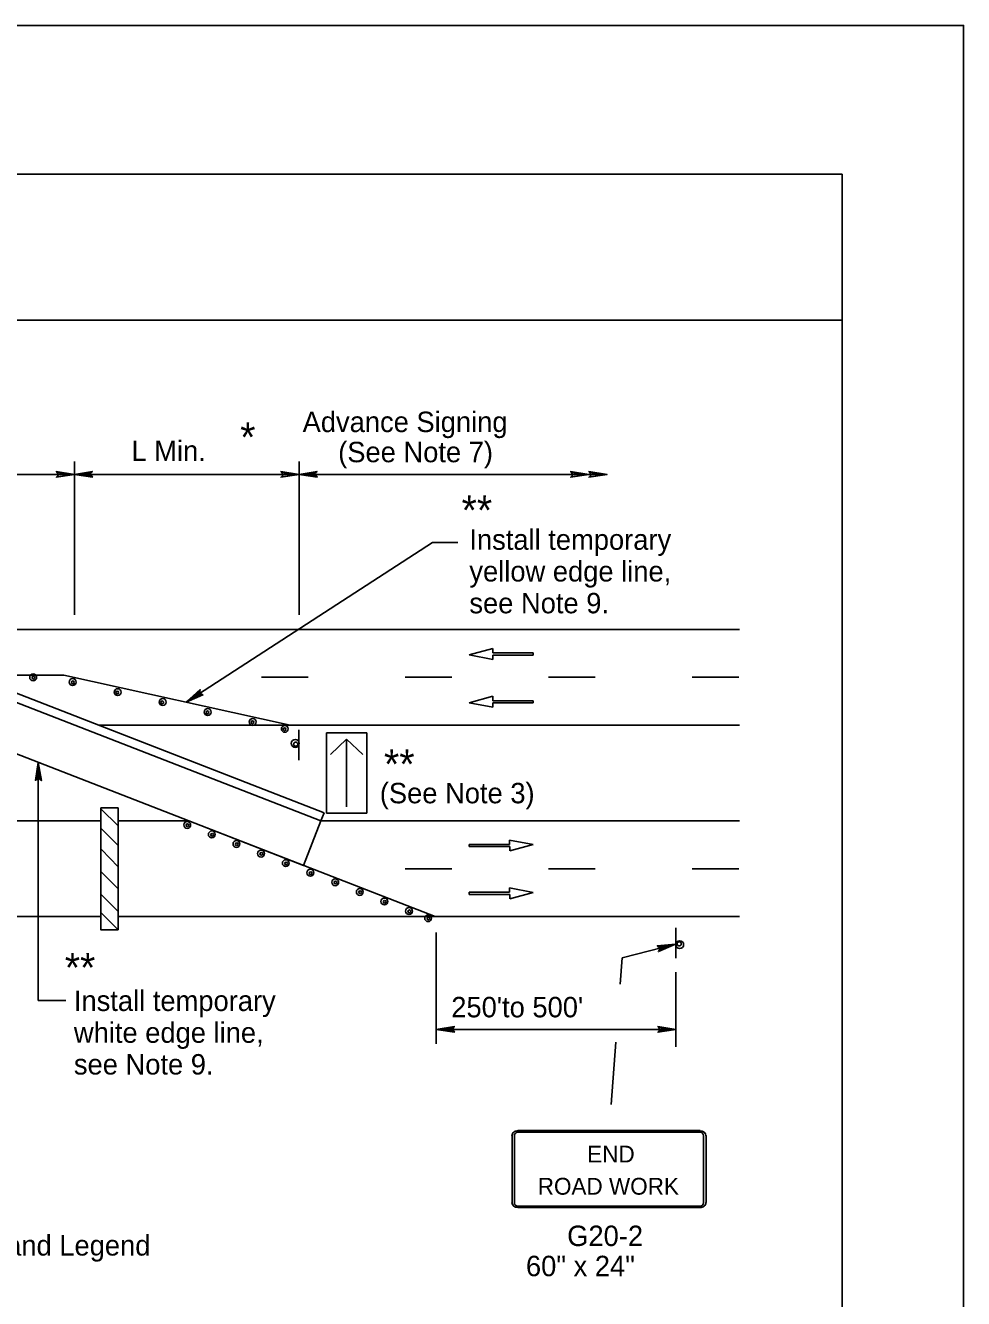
# Model space of a CAD drawing. Extents: x -14145 to -13521, y 30244 to 30661.
# Drawn here: x -13698.82 to -13689.17, y 30302.22 to 30315.31 of the extents above; entities that cross this region are included whole.
import ezdxf

# ---------------------------------------------------------------- set-up
doc = ezdxf.new("R2010")
doc.units = 0
for name, color, linetype in [('1', 7, 'Continuous'), ('10', 7, 'Continuous'), ('2', 7, 'Continuous'), ('61', 7, 'Continuous')]:
    doc.layers.add(name, color=color, linetype=linetype)

msp = doc.modelspace()

# ---------------------------------------------------------------- linework, layer by layer
at = {"layer": '1'}
for p, q in [((-13698.317, 30310.826), (-13698.317, 30309.248)), ((-13696.007, 30310.826), (-13696.007, 30309.248)), ((-13699.473, 30310.692), (-13698.318, 30310.692)), ((-13698.318, 30310.692), (-13696.008, 30310.692)), ((-13698.318, 30310.692), (-13696.008, 30310.692)), ((-13698.318, 30310.692), (-13696.008, 30310.692)), ((-13696.008, 30310.692), (-13692.84, 30310.692)), ((-13694.634, 30309.992), (-13697.167, 30308.35)), ((-13694.634, 30309.992), (-13694.375, 30309.992)), ((-13721.079, 30309.098), (-13691.479, 30309.098)), ((-13694.016, 30308.903), (-13694.257, 30308.836)), ((-13694.257, 30308.836), (-13694.013, 30308.79)), ((-13694.016, 30308.857), (-13694.016, 30308.903)), ((-13693.599, 30308.857), (-13694.016, 30308.857)), ((-13694.013, 30308.79), (-13694.013, 30308.835)), ((-13694.013, 30308.835), (-13693.599, 30308.835)), ((-13693.599, 30308.835), (-13693.599, 30308.857)), ((-13695.783, 30307.13), (-13699.524, 30308.583)), ((-13695.783, 30307.13), (-13699.524, 30308.583)), ((-13695.75, 30307.213), (-13699.503, 30308.67)), ((-13698.426, 30308.629), (-13699.397, 30308.629)), ((-13696.1, 30308.114), (-13698.426, 30308.629)), ((-13695.913, 30308.606), (-13696.393, 30308.606)), ((-13694.437, 30308.606), (-13694.917, 30308.606)), ((-13692.961, 30308.606), (-13693.441, 30308.606)), ((-13691.485, 30308.606), (-13691.965, 30308.606)), ((-13694.016, 30308.411), (-13694.257, 30308.344)), ((-13694.257, 30308.344), (-13694.013, 30308.298)), ((-13694.016, 30308.365), (-13694.016, 30308.411)), ((-13693.599, 30308.365), (-13694.016, 30308.365)), ((-13694.013, 30308.298), (-13694.013, 30308.343)), ((-13694.013, 30308.343), (-13693.599, 30308.343)), ((-13693.599, 30308.343), (-13693.599, 30308.365)), ((-13697.142, 30307.13), (-13699.676, 30308.114)), ((-13699.676, 30308.114), (-13697.142, 30307.13)), ((-13698.07, 30308.114), (-13691.479, 30308.114)), ((-13696.009, 30307.754), (-13696.009, 30308.066)), ((-13696.009, 30307.754), (-13696.009, 30308.066)), ((-13696.009, 30307.754), (-13696.009, 30308.066)), ((-13696.009, 30307.754), (-13696.009, 30308.066)), ((-13696.009, 30307.754), (-13696.009, 30308.066)), ((-13696.009, 30307.754), (-13696.009, 30308.066)), ((-13695.312, 30308.037), (-13695.726, 30308.037)), ((-13695.726, 30308.037), (-13695.726, 30307.209)), ((-13695.312, 30307.209), (-13695.312, 30308.037)), ((-13695.684, 30307.813), (-13695.519, 30307.972)), ((-13695.353, 30307.813), (-13695.519, 30307.972)), ((-13695.519, 30307.972), (-13695.519, 30307.275)), ((-13698.689, 30305.285), (-13698.689, 30307.731)), ((-13697.869, 30307.078), (-13698.047, 30307.254)), ((-13706.879, 30307.13), (-13698.047, 30307.13)), ((-13697.869, 30307.13), (-13697.142, 30307.13)), ((-13694.608, 30306.146), (-13697.142, 30307.13)), ((-13697.142, 30307.13), (-13695.961, 30306.671)), ((-13695.961, 30306.671), (-13695.783, 30307.13)), ((-13695.783, 30307.13), (-13695.75, 30307.213)), ((-13695.783, 30307.13), (-13691.479, 30307.13)), ((-13695.726, 30307.209), (-13695.312, 30307.209)), ((-13695.519, 30307.209), (-13695.519, 30307.209)), ((-13697.869, 30306.876), (-13698.047, 30307.054)), ((-13693.843, 30306.888), (-13694.257, 30306.888)), ((-13694.257, 30306.888), (-13694.257, 30306.866)), ((-13694.257, 30306.866), (-13693.841, 30306.866)), ((-13693.599, 30306.887), (-13693.843, 30306.933)), ((-13693.843, 30306.933), (-13693.843, 30306.888)), ((-13693.841, 30306.821), (-13693.599, 30306.887)), ((-13693.841, 30306.866), (-13693.841, 30306.821)), ((-13697.869, 30306.658), (-13698.039, 30306.836)), ((-13697.869, 30306.432), (-13698.047, 30306.61)), ((-13694.437, 30306.638), (-13694.917, 30306.638)), ((-13692.961, 30306.638), (-13693.441, 30306.638)), ((-13691.485, 30306.638), (-13691.965, 30306.638)), ((-13697.869, 30306.198), (-13698.047, 30306.376)), ((-13693.843, 30306.396), (-13694.257, 30306.396)), ((-13694.257, 30306.396), (-13694.257, 30306.374)), ((-13694.257, 30306.374), (-13693.841, 30306.374)), ((-13693.599, 30306.395), (-13693.843, 30306.441)), ((-13693.843, 30306.441), (-13693.843, 30306.396)), ((-13693.841, 30306.329), (-13693.599, 30306.395)), ((-13693.841, 30306.374), (-13693.841, 30306.329)), ((-13706.879, 30306.146), (-13698.047, 30306.146)), ((-13697.869, 30306.012), (-13698.047, 30306.19)), ((-13697.869, 30306.146), (-13691.479, 30306.146)), ((-13694.596, 30304.837), (-13694.596, 30305.983)), ((-13692.131, 30306.031), (-13692.131, 30305.719)), ((-13692.131, 30306.031), (-13692.131, 30305.719)), ((-13692.684, 30305.724), (-13692.137, 30305.864)), ((-13692.705, 30305.451), (-13692.685, 30305.724)), ((-13692.131, 30305.574), (-13692.131, 30304.806)), ((-13698.689, 30305.285), (-13698.405, 30305.285)), ((-13692.131, 30304.987), (-13694.596, 30304.987)), ((-13692.796, 30304.214), (-13692.749, 30304.857)), ((-13693.817, 30303.896), (-13693.817, 30303.208)), ((-13693.792, 30303.896), (-13693.792, 30303.208)), ((-13691.883, 30303.947), (-13693.756, 30303.947)), ((-13691.883, 30303.947), (-13693.756, 30303.947)), ((-13691.883, 30303.932), (-13693.756, 30303.932)), ((-13691.883, 30303.932), (-13693.756, 30303.932)), ((-13691.847, 30303.208), (-13691.847, 30303.896)), ((-13691.822, 30303.208), (-13691.822, 30303.896)), ((-13693.756, 30303.171), (-13691.883, 30303.171)), ((-13693.756, 30303.156), (-13691.883, 30303.156))]:
    msp.add_line(p, q, dxfattribs=at)
for points in [[(-13698.498, 30310.716), (-13698.486, 30310.698), (-13698.318, 30310.692), (-13698.498, 30310.716), (-13698.504, 30310.722), (-13698.318, 30310.692), (-13698.486, 30310.686), (-13698.492, 30310.668), (-13698.318, 30310.692), (-13698.504, 30310.662), (-13698.492, 30310.668)], [(-13698.498, 30310.716), (-13698.486, 30310.698), (-13698.318, 30310.692), (-13698.498, 30310.716), (-13698.504, 30310.722), (-13698.318, 30310.692), (-13698.486, 30310.686), (-13698.492, 30310.668), (-13698.318, 30310.692), (-13698.504, 30310.662), (-13698.492, 30310.668)], [(-13698.498, 30310.716), (-13698.486, 30310.698), (-13698.318, 30310.692), (-13698.498, 30310.716), (-13698.504, 30310.722), (-13698.318, 30310.692), (-13698.486, 30310.686), (-13698.492, 30310.668), (-13698.318, 30310.692), (-13698.504, 30310.662), (-13698.492, 30310.668)], [(-13698.138, 30310.674), (-13698.15, 30310.686), (-13698.318, 30310.692), (-13698.138, 30310.674), (-13698.132, 30310.662), (-13698.318, 30310.692), (-13698.15, 30310.704), (-13698.144, 30310.716), (-13698.318, 30310.692), (-13698.132, 30310.722), (-13698.144, 30310.716)], [(-13698.138, 30310.674), (-13698.15, 30310.686), (-13698.318, 30310.692), (-13698.138, 30310.674), (-13698.132, 30310.662), (-13698.318, 30310.692), (-13698.15, 30310.704), (-13698.144, 30310.716), (-13698.318, 30310.692), (-13698.132, 30310.722), (-13698.144, 30310.716)], [(-13698.138, 30310.674), (-13698.15, 30310.686), (-13698.318, 30310.692), (-13698.138, 30310.674), (-13698.132, 30310.662), (-13698.318, 30310.692), (-13698.15, 30310.704), (-13698.144, 30310.716), (-13698.318, 30310.692), (-13698.132, 30310.722), (-13698.144, 30310.716)], [(-13696.188, 30310.716), (-13696.176, 30310.698), (-13696.008, 30310.692), (-13696.188, 30310.716), (-13696.194, 30310.722), (-13696.008, 30310.692), (-13696.176, 30310.686), (-13696.182, 30310.668), (-13696.008, 30310.692), (-13696.194, 30310.662), (-13696.182, 30310.668)], [(-13696.188, 30310.716), (-13696.176, 30310.698), (-13696.008, 30310.692), (-13696.188, 30310.716), (-13696.194, 30310.722), (-13696.008, 30310.692), (-13696.176, 30310.686), (-13696.182, 30310.668), (-13696.008, 30310.692), (-13696.194, 30310.662), (-13696.182, 30310.668)], [(-13696.188, 30310.716), (-13696.176, 30310.698), (-13696.008, 30310.692), (-13696.188, 30310.716), (-13696.194, 30310.722), (-13696.008, 30310.692), (-13696.176, 30310.686), (-13696.182, 30310.668), (-13696.008, 30310.692), (-13696.194, 30310.662), (-13696.182, 30310.668)], [(-13695.828, 30310.674), (-13695.84, 30310.686), (-13696.008, 30310.692), (-13695.828, 30310.674), (-13695.822, 30310.662), (-13696.008, 30310.692), (-13695.84, 30310.704), (-13695.834, 30310.716), (-13696.008, 30310.692), (-13695.822, 30310.722), (-13695.834, 30310.716)], [(-13695.828, 30310.674), (-13695.84, 30310.686), (-13696.008, 30310.692), (-13695.828, 30310.674), (-13695.822, 30310.662), (-13696.008, 30310.692), (-13695.84, 30310.704), (-13695.834, 30310.716), (-13696.008, 30310.692), (-13695.822, 30310.722), (-13695.834, 30310.716)], [(-13695.828, 30310.674), (-13695.84, 30310.686), (-13696.008, 30310.692), (-13695.828, 30310.674), (-13695.822, 30310.662), (-13696.008, 30310.692), (-13695.84, 30310.704), (-13695.834, 30310.716), (-13696.008, 30310.692), (-13695.822, 30310.722), (-13695.834, 30310.716)], [(-13693.209, 30310.716), (-13693.197, 30310.698), (-13693.029, 30310.692), (-13693.209, 30310.716), (-13693.215, 30310.722), (-13693.029, 30310.692), (-13693.197, 30310.686), (-13693.203, 30310.668), (-13693.029, 30310.692), (-13693.215, 30310.662), (-13693.203, 30310.668)], [(-13693.209, 30310.716), (-13693.197, 30310.698), (-13693.029, 30310.692), (-13693.209, 30310.716), (-13693.215, 30310.722), (-13693.029, 30310.692), (-13693.197, 30310.686), (-13693.203, 30310.668), (-13693.029, 30310.692), (-13693.215, 30310.662), (-13693.203, 30310.668)], [(-13693.209, 30310.716), (-13693.197, 30310.698), (-13693.029, 30310.692), (-13693.209, 30310.716), (-13693.215, 30310.722), (-13693.029, 30310.692), (-13693.197, 30310.686), (-13693.203, 30310.668), (-13693.029, 30310.692), (-13693.215, 30310.662), (-13693.203, 30310.668)], [(-13693.02, 30310.716), (-13693.008, 30310.698), (-13692.84, 30310.692), (-13693.02, 30310.716), (-13693.026, 30310.722), (-13692.84, 30310.692), (-13693.008, 30310.686), (-13693.014, 30310.668), (-13692.84, 30310.692), (-13693.026, 30310.662), (-13693.014, 30310.668)], [(-13693.02, 30310.716), (-13693.008, 30310.698), (-13692.84, 30310.692), (-13693.02, 30310.716), (-13693.026, 30310.722), (-13692.84, 30310.692), (-13693.008, 30310.686), (-13693.014, 30310.668), (-13692.84, 30310.692), (-13693.026, 30310.662), (-13693.014, 30310.668)], [(-13693.02, 30310.716), (-13693.008, 30310.698), (-13692.84, 30310.692), (-13693.02, 30310.716), (-13693.026, 30310.722), (-13692.84, 30310.692), (-13693.008, 30310.686), (-13693.014, 30310.668), (-13692.84, 30310.692), (-13693.026, 30310.662), (-13693.014, 30310.668)], [(-13697.004, 30308.43), (-13697.019, 30308.438), (-13697.167, 30308.35), (-13697.004, 30308.43), (-13696.996, 30308.426), (-13697.167, 30308.35), (-13697.03, 30308.452), (-13697.028, 30308.465), (-13697.167, 30308.35), (-13697.026, 30308.48), (-13697.028, 30308.465)], [(-13698.71, 30307.551), (-13698.696, 30307.559), (-13698.689, 30307.731), (-13698.71, 30307.551), (-13698.718, 30307.546), (-13698.689, 30307.731), (-13698.678, 30307.56), (-13698.668, 30307.552), (-13698.689, 30307.731), (-13698.657, 30307.544), (-13698.668, 30307.552)], [(-13692.317, 30305.84), (-13692.305, 30305.828), (-13692.137, 30305.864), (-13692.317, 30305.84), (-13692.323, 30305.846), (-13692.137, 30305.864), (-13692.299, 30305.81), (-13692.305, 30305.798), (-13692.137, 30305.864), (-13692.311, 30305.786), (-13692.305, 30305.798)], [(-13694.416, 30304.969), (-13694.422, 30304.981), (-13694.596, 30304.987), (-13694.416, 30304.969), (-13694.41, 30304.957), (-13694.596, 30304.987), (-13694.422, 30304.999), (-13694.416, 30305.011), (-13694.596, 30304.987), (-13694.41, 30305.017), (-13694.416, 30305.011)], [(-13692.311, 30305.011), (-13692.299, 30304.993), (-13692.131, 30304.987), (-13692.311, 30305.011), (-13692.317, 30305.017), (-13692.131, 30304.987), (-13692.299, 30304.975), (-13692.311, 30304.963), (-13692.131, 30304.987), (-13692.317, 30304.957), (-13692.311, 30304.963)]]:
    msp.add_lwpolyline(points, dxfattribs=at)
msp.add_lwpolyline([(-13698.047, 30307.264), (-13697.869, 30307.264), (-13697.869, 30306.012), (-13698.047, 30306.012)], close=True, dxfattribs=at)
for centre, radius in [((-13698.742, 30308.606), 0.0354), ((-13698.742, 30308.606), 0.0354), ((-13698.742, 30308.606), 0.0354), ((-13698.739, 30308.603), 0.0143), ((-13698.739, 30308.603), 0.0143), ((-13698.739, 30308.603), 0.0143), ((-13698.336, 30308.557), 0.0354), ((-13698.336, 30308.557), 0.0354), ((-13698.336, 30308.557), 0.0354), ((-13698.333, 30308.554), 0.0143), ((-13698.333, 30308.554), 0.0143), ((-13698.333, 30308.554), 0.0143), ((-13697.873, 30308.454), 0.0354), ((-13697.873, 30308.454), 0.0354), ((-13697.873, 30308.454), 0.0354), ((-13697.877, 30308.451), 0.0143), ((-13697.877, 30308.451), 0.0143), ((-13697.877, 30308.451), 0.0143), ((-13697.41, 30308.352), 0.0354), ((-13697.41, 30308.352), 0.0354), ((-13697.41, 30308.352), 0.0354), ((-13697.414, 30308.349), 0.0143), ((-13697.414, 30308.349), 0.0143), ((-13697.414, 30308.349), 0.0143), ((-13696.947, 30308.249), 0.0354), ((-13696.947, 30308.249), 0.0354), ((-13696.947, 30308.249), 0.0354), ((-13696.95, 30308.246), 0.0143), ((-13696.95, 30308.246), 0.0143), ((-13696.95, 30308.246), 0.0143), ((-13696.484, 30308.147), 0.0354), ((-13696.484, 30308.147), 0.0354), ((-13696.484, 30308.147), 0.0354), ((-13696.487, 30308.144), 0.0143), ((-13696.487, 30308.144), 0.0143), ((-13696.487, 30308.144), 0.0143), ((-13696.154, 30308.076), 0.0354), ((-13696.154, 30308.076), 0.0354), ((-13696.154, 30308.076), 0.0354), ((-13696.157, 30308.073), 0.0143), ((-13696.157, 30308.073), 0.0143), ((-13696.157, 30308.073), 0.0143), ((-13696.047, 30307.927), 0.0408), ((-13696.047, 30307.927), 0.0408), ((-13696.047, 30307.927), 0.0408), ((-13697.158, 30307.089), 0.0354), ((-13697.158, 30307.089), 0.0354), ((-13697.158, 30307.089), 0.0354), ((-13697.155, 30307.086), 0.0143), ((-13697.155, 30307.086), 0.0143), ((-13697.155, 30307.086), 0.0143), ((-13696.905, 30306.991), 0.0354), ((-13696.905, 30306.991), 0.0354), ((-13696.905, 30306.991), 0.0354), ((-13696.901, 30306.988), 0.0143), ((-13696.901, 30306.988), 0.0143), ((-13696.901, 30306.988), 0.0143), ((-13696.651, 30306.893), 0.0354), ((-13696.651, 30306.893), 0.0354), ((-13696.651, 30306.893), 0.0354), ((-13696.648, 30306.89), 0.0143), ((-13696.648, 30306.89), 0.0143), ((-13696.648, 30306.89), 0.0143), ((-13696.398, 30306.794), 0.0354), ((-13696.398, 30306.794), 0.0354), ((-13696.398, 30306.794), 0.0354), ((-13696.395, 30306.791), 0.0143), ((-13696.395, 30306.791), 0.0143), ((-13696.395, 30306.791), 0.0143), ((-13696.144, 30306.696), 0.0354), ((-13696.144, 30306.696), 0.0354), ((-13696.144, 30306.696), 0.0354), ((-13696.141, 30306.693), 0.0143), ((-13696.141, 30306.693), 0.0143), ((-13696.141, 30306.693), 0.0143), ((-13695.891, 30306.597), 0.0354), ((-13695.891, 30306.597), 0.0354), ((-13695.891, 30306.597), 0.0354), ((-13695.888, 30306.594), 0.0143), ((-13695.888, 30306.594), 0.0143), ((-13695.888, 30306.594), 0.0143), ((-13695.636, 30306.499), 0.0354), ((-13695.636, 30306.499), 0.0354), ((-13695.636, 30306.499), 0.0354), ((-13695.633, 30306.496), 0.0143), ((-13695.633, 30306.496), 0.0143), ((-13695.633, 30306.496), 0.0143), ((-13695.383, 30306.4), 0.0354), ((-13695.383, 30306.4), 0.0354), ((-13695.383, 30306.4), 0.0354), ((-13695.38, 30306.397), 0.0143), ((-13695.38, 30306.397), 0.0143), ((-13695.38, 30306.397), 0.0143), ((-13695.13, 30306.302), 0.0354), ((-13695.13, 30306.302), 0.0354), ((-13695.13, 30306.302), 0.0354), ((-13695.126, 30306.299), 0.0143), ((-13695.126, 30306.299), 0.0143), ((-13695.126, 30306.299), 0.0143), ((-13694.876, 30306.203), 0.0354), ((-13694.876, 30306.203), 0.0354), ((-13694.876, 30306.203), 0.0354), ((-13694.873, 30306.2), 0.0143), ((-13694.873, 30306.2), 0.0143), ((-13694.873, 30306.2), 0.0143), ((-13694.68, 30306.13), 0.0354), ((-13694.68, 30306.13), 0.0354), ((-13694.68, 30306.13), 0.0354), ((-13694.677, 30306.127), 0.0143), ((-13694.677, 30306.127), 0.0143), ((-13694.677, 30306.127), 0.0143), ((-13692.093, 30305.858), 0.0408)]:
    msp.add_circle(centre, radius, dxfattribs=at)
for centre, start, end in [((-13696.042, 30307.919), 9.521, 4.2501), ((-13696.042, 30307.919), 9.521, 4.2501), ((-13696.042, 30307.919), 9.521, 4.2501), ((-13692.098, 30305.866), 189.521, 184.2501)]:
    msp.add_arc(centre, 0.0214, start, end, dxfattribs=at)
for centre, major_axis, ratio, start_param, end_param in [((-13693.757, 30303.894), (0.0609, 0), 0.839899, 1.570796, 3.141593), ((-13693.757, 30303.894), (0, -0.0365), 0.999938, 3.141593, 4.712389), ((-13691.884, 30303.894), (-0.0609, 0), 0.839899, 3.141593, 4.712389), ((-13691.884, 30303.894), (0, 0.0365), 0.999938, 4.712389, 6.283185), ((-13693.757, 30303.206), (0.0609, 0), 0.839899, 3.141593, 4.712389), ((-13693.757, 30303.206), (0, -0.0365), 0.999938, 4.712389, 6.283185), ((-13691.884, 30303.206), (0, 0.0365), 0.999938, 3.141593, 4.712389), ((-13691.884, 30303.206), (-0.0609, 0), 0.839899, 1.570796, 3.141593)]:
    msp.add_ellipse(centre, major_axis=major_axis, ratio=ratio, start_param=start_param, end_param=end_param, dxfattribs=at)
at = {"layer": '10'}
for p, q in [((-13721.874, 30313.777), (-13690.422, 30313.777)), ((-13690.422, 30313.777), (-13690.422, 30291.207)), ((-13721.874, 30312.277), (-13690.422, 30312.277))]:
    msp.add_line(p, q, dxfattribs=at)
at = {"layer": '61'}
msp.add_lwpolyline([(-13722.174, 30315.307), (-13689.174, 30315.307), (-13689.174, 30289.807), (-13722.174, 30289.807)], close=True, dxfattribs=at)

# ---------------------------------------------------------------- texts
at = {"layer": '1'}
for s, p in [('END', (-13693.044, 30303.619)), ('ROAD WORK', (-13693.553, 30303.288))]:
    msp.add_text(s, height=0.173, dxfattribs=at).set_placement(p)
at = {"layer": '2'}
for s, height, p in [('Advance Signing', 0.21, (-13695.971, 30311.127)), ('*', 0.302, (-13696.613, 30310.924)), ('L Min.', 0.21, (-13697.731, 30310.829)), ('(See Note 7)', 0.21, (-13695.605, 30310.817)), ('Install temporary', 0.21, (-13694.256, 30309.917)), ('yellow edge line,', 0.21, (-13694.256, 30309.591)), ('see Note 9.', 0.21, (-13694.256, 30309.264)), ('(See Note 3)', 0.21, (-13695.177, 30307.311)), ('**', 0.3024, (-13698.417, 30305.471)), ('Install temporary', 0.21, (-13698.323, 30305.176)), ("250'to 500'", 0.21, (-13694.442, 30305.111)), ('white edge line,', 0.21, (-13698.323, 30304.849)), ('see Note 9.', 0.21, (-13698.323, 30304.523)), ('G20-2', 0.21, (-13693.25, 30302.76)), ('See General Notes, Tables, and Legend ', 0.21, (-13702.563, 30302.662)), ('60" x 24"', 0.21, (-13693.674, 30302.45))]:
    msp.add_text(s, height=height, dxfattribs=at).set_placement(p)
for p in [(-13694.336, 30310.173), (-13695.134, 30307.563)]:
    msp.add_text('**', height=0.3024, rotation=360, dxfattribs=at).set_placement(p)

doc.saveas('drawing.dxf')
